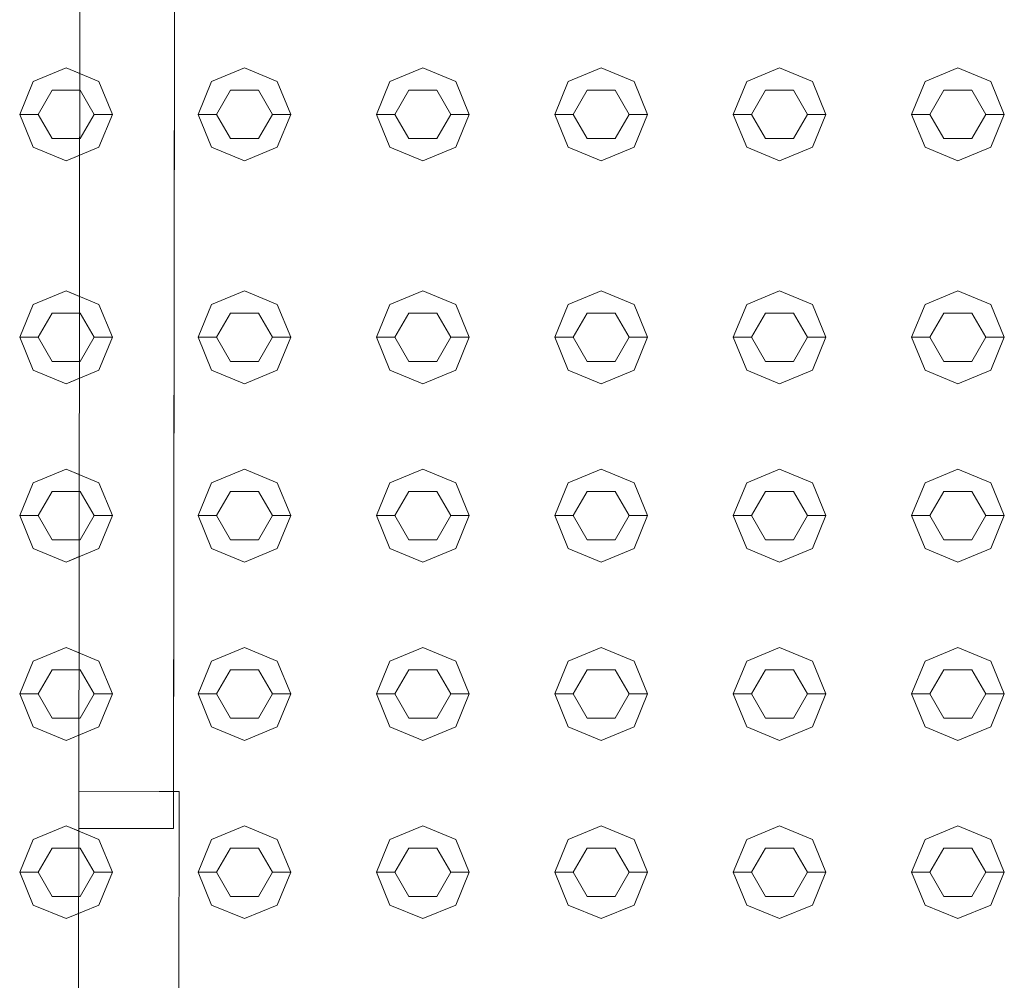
# Model space of a CAD drawing. Header units: millimetres. Extents: x 2 to 902, y -447 to 199.
# Tile 594 of 656: x 16.311 to 16.841, y 167.019 to 167.536. Entities that reach past the tile are written whole.
import ezdxf

# ---------------------------------------------------------------- set-up
doc = ezdxf.new("R2010")
doc.units = ezdxf.units.MM
doc.header["$MEASUREMENT"] = 0
doc.layers.add('IFC-Elemento construtivo genérico-Contorno', color=253, linetype='Continuous', lineweight=5)
doc.layers.add('IFC-Porta-Contorno', color=142, linetype='Continuous', lineweight=5)

msp = doc.modelspace()

# ---------------------------------------------------------------- linework, layer by layer
at = {"layer": 'IFC-Elemento construtivo genérico-Contorno', "color": 7, "lineweight": 5}
for p, q in [((16.31804, 167.50247), (16.33572, 167.5098)), ((16.31804, 167.50247), (16.33572, 167.5098)), ((16.33572, 167.5098), (16.34309, 167.50674)), ((16.33572, 167.5098), (16.3534, 167.50247)), ((16.41405, 167.50247), (16.43172, 167.5098)), ((16.41405, 167.50247), (16.43172, 167.5098)), ((16.43172, 167.5098), (16.4494, 167.50247)), ((16.43172, 167.5098), (16.4494, 167.50247)), ((16.51004, 167.50247), (16.52772, 167.5098)), ((16.51004, 167.50247), (16.52772, 167.5098)), ((16.52772, 167.5098), (16.5454, 167.50247)), ((16.52772, 167.5098), (16.5454, 167.50247)), ((16.60604, 167.50247), (16.62372, 167.5098)), ((16.60604, 167.50247), (16.62372, 167.5098)), ((16.62372, 167.5098), (16.6414, 167.50247)), ((16.62372, 167.5098), (16.6414, 167.50247)), ((16.70204, 167.50247), (16.71972, 167.5098)), ((16.70204, 167.50247), (16.71972, 167.5098)), ((16.71972, 167.5098), (16.7374, 167.50247)), ((16.71972, 167.5098), (16.7374, 167.50247)), ((16.79804, 167.50247), (16.81572, 167.5098)), ((16.79804, 167.50247), (16.81572, 167.5098)), ((16.81572, 167.5098), (16.8334, 167.50247)), ((16.81572, 167.5098), (16.8334, 167.50247)), ((16.31072, 167.4848), (16.31804, 167.50247)), ((16.31072, 167.4848), (16.31804, 167.50247)), ((16.3534, 167.50247), (16.36072, 167.4848)), ((16.40672, 167.4848), (16.41405, 167.50247)), ((16.40672, 167.4848), (16.41405, 167.50247)), ((16.4494, 167.50247), (16.45672, 167.4848)), ((16.4494, 167.50247), (16.45672, 167.4848)), ((16.50272, 167.4848), (16.51004, 167.50247)), ((16.50272, 167.4848), (16.51004, 167.50247)), ((16.5454, 167.50247), (16.55272, 167.4848)), ((16.5454, 167.50247), (16.55272, 167.4848)), ((16.59872, 167.4848), (16.60604, 167.50247)), ((16.59872, 167.4848), (16.60604, 167.50247)), ((16.6414, 167.50247), (16.64872, 167.4848)), ((16.6414, 167.50247), (16.64872, 167.4848)), ((16.69472, 167.4848), (16.70204, 167.50247)), ((16.69472, 167.4848), (16.70204, 167.50247)), ((16.7374, 167.50247), (16.74472, 167.4848)), ((16.7374, 167.50247), (16.74472, 167.4848)), ((16.79072, 167.4848), (16.79804, 167.50247)), ((16.79072, 167.4848), (16.79804, 167.50247)), ((16.8334, 167.50247), (16.84072, 167.4848)), ((16.8334, 167.50247), (16.84072, 167.4848)), ((16.32072, 167.4848), (16.32822, 167.49779)), ((16.32072, 167.4848), (16.32822, 167.49779)), ((16.32822, 167.49779), (16.34308, 167.49779)), ((16.32822, 167.49779), (16.34322, 167.49779)), ((16.34322, 167.49779), (16.35072, 167.4848)), ((16.41672, 167.4848), (16.42422, 167.49779)), ((16.41672, 167.4848), (16.42422, 167.49779)), ((16.42422, 167.49779), (16.43922, 167.49779)), ((16.42422, 167.49779), (16.43922, 167.49779)), ((16.43922, 167.49779), (16.44672, 167.4848)), ((16.43922, 167.49779), (16.44672, 167.4848)), ((16.51272, 167.4848), (16.52022, 167.49779)), ((16.51272, 167.4848), (16.52022, 167.49779)), ((16.52022, 167.49779), (16.53522, 167.49779)), ((16.52022, 167.49779), (16.53522, 167.49779)), ((16.53522, 167.49779), (16.54272, 167.4848)), ((16.53522, 167.49779), (16.54272, 167.4848)), ((16.60872, 167.4848), (16.61622, 167.49779)), ((16.60872, 167.4848), (16.61622, 167.49779)), ((16.61622, 167.49779), (16.63122, 167.49779)), ((16.61622, 167.49779), (16.63122, 167.49779)), ((16.63122, 167.49779), (16.63872, 167.4848)), ((16.63122, 167.49779), (16.63872, 167.4848)), ((16.70472, 167.4848), (16.71222, 167.49779)), ((16.70472, 167.4848), (16.71222, 167.49779)), ((16.71222, 167.49779), (16.72722, 167.49779)), ((16.71222, 167.49779), (16.72722, 167.49779)), ((16.72722, 167.49779), (16.73472, 167.4848)), ((16.72722, 167.49779), (16.73472, 167.4848)), ((16.80072, 167.4848), (16.80822, 167.49779)), ((16.80072, 167.4848), (16.80822, 167.49779)), ((16.80822, 167.49779), (16.82322, 167.49779)), ((16.80822, 167.49779), (16.82322, 167.49779)), ((16.82322, 167.49779), (16.83072, 167.4848)), ((16.82322, 167.49779), (16.83072, 167.4848)), ((16.31072, 167.4848), (16.32072, 167.4848)), ((16.31072, 167.4848), (16.31804, 167.46712)), ((16.31072, 167.4848), (16.32072, 167.4848)), ((16.31072, 167.4848), (16.31804, 167.46712)), ((16.32072, 167.4848), (16.32822, 167.47181)), ((16.32072, 167.4848), (16.32822, 167.47181)), ((16.34322, 167.47181), (16.35072, 167.4848)), ((16.35072, 167.4848), (16.36072, 167.4848)), ((16.3534, 167.46712), (16.36072, 167.4848)), ((16.40672, 167.4848), (16.41672, 167.4848)), ((16.40672, 167.4848), (16.41405, 167.46712)), ((16.40672, 167.4848), (16.41672, 167.4848)), ((16.40672, 167.4848), (16.41405, 167.46712)), ((16.41672, 167.4848), (16.42422, 167.47181)), ((16.41672, 167.4848), (16.42422, 167.47181)), ((16.43922, 167.47181), (16.44672, 167.4848)), ((16.43922, 167.47181), (16.44672, 167.4848)), ((16.44672, 167.4848), (16.45672, 167.4848)), ((16.44672, 167.4848), (16.45672, 167.4848)), ((16.4494, 167.46712), (16.45672, 167.4848)), ((16.4494, 167.46712), (16.45672, 167.4848)), ((16.50272, 167.4848), (16.51272, 167.4848)), ((16.50272, 167.4848), (16.51004, 167.46712)), ((16.50272, 167.4848), (16.51272, 167.4848)), ((16.50272, 167.4848), (16.51004, 167.46712)), ((16.51272, 167.4848), (16.52022, 167.47181)), ((16.51272, 167.4848), (16.52022, 167.47181)), ((16.53522, 167.47181), (16.54272, 167.4848)), ((16.53522, 167.47181), (16.54272, 167.4848)), ((16.54272, 167.4848), (16.55272, 167.4848)), ((16.54272, 167.4848), (16.55272, 167.4848)), ((16.5454, 167.46712), (16.55272, 167.4848)), ((16.5454, 167.46712), (16.55272, 167.4848)), ((16.59872, 167.4848), (16.60872, 167.4848)), ((16.59872, 167.4848), (16.60604, 167.46712)), ((16.59872, 167.4848), (16.60872, 167.4848)), ((16.59872, 167.4848), (16.60604, 167.46712)), ((16.60872, 167.4848), (16.61622, 167.47181)), ((16.60872, 167.4848), (16.61622, 167.47181)), ((16.63122, 167.47181), (16.63872, 167.4848)), ((16.63122, 167.47181), (16.63872, 167.4848)), ((16.63872, 167.4848), (16.64872, 167.4848)), ((16.63872, 167.4848), (16.64872, 167.4848)), ((16.6414, 167.46712), (16.64872, 167.4848)), ((16.6414, 167.46712), (16.64872, 167.4848)), ((16.69472, 167.4848), (16.70472, 167.4848)), ((16.69472, 167.4848), (16.70204, 167.46712)), ((16.69472, 167.4848), (16.70472, 167.4848)), ((16.69472, 167.4848), (16.70204, 167.46712)), ((16.70472, 167.4848), (16.71222, 167.47181)), ((16.70472, 167.4848), (16.71222, 167.47181)), ((16.72722, 167.47181), (16.73472, 167.4848)), ((16.72722, 167.47181), (16.73472, 167.4848)), ((16.73472, 167.4848), (16.74472, 167.4848)), ((16.73472, 167.4848), (16.74472, 167.4848)), ((16.7374, 167.46712), (16.74472, 167.4848)), ((16.7374, 167.46712), (16.74472, 167.4848)), ((16.79072, 167.4848), (16.80072, 167.4848)), ((16.79072, 167.4848), (16.79804, 167.46712)), ((16.79072, 167.4848), (16.80072, 167.4848)), ((16.79072, 167.4848), (16.79804, 167.46712)), ((16.80072, 167.4848), (16.80822, 167.47181)), ((16.80072, 167.4848), (16.80822, 167.47181)), ((16.82322, 167.47181), (16.83072, 167.4848)), ((16.82322, 167.47181), (16.83072, 167.4848)), ((16.83072, 167.4848), (16.84072, 167.4848)), ((16.83072, 167.4848), (16.84072, 167.4848)), ((16.8334, 167.46712), (16.84072, 167.4848)), ((16.8334, 167.46712), (16.84072, 167.4848)), ((16.32822, 167.47181), (16.34304, 167.47181)), ((16.32822, 167.47181), (16.34322, 167.47181)), ((16.42422, 167.47181), (16.43922, 167.47181)), ((16.42422, 167.47181), (16.43922, 167.47181)), ((16.52022, 167.47181), (16.53522, 167.47181)), ((16.52022, 167.47181), (16.53522, 167.47181)), ((16.61622, 167.47181), (16.63122, 167.47181)), ((16.61622, 167.47181), (16.63122, 167.47181)), ((16.71222, 167.47181), (16.72722, 167.47181)), ((16.71222, 167.47181), (16.72722, 167.47181)), ((16.80822, 167.47181), (16.82322, 167.47181)), ((16.80822, 167.47181), (16.82322, 167.47181)), ((16.31804, 167.46712), (16.33572, 167.4598)), ((16.31804, 167.46712), (16.33572, 167.4598)), ((16.33572, 167.4598), (16.3534, 167.46712)), ((16.41405, 167.46712), (16.43172, 167.4598)), ((16.41405, 167.46712), (16.43172, 167.4598)), ((16.43172, 167.4598), (16.4494, 167.46712)), ((16.43172, 167.4598), (16.4494, 167.46712)), ((16.51004, 167.46712), (16.52772, 167.4598)), ((16.51004, 167.46712), (16.52772, 167.4598)), ((16.52772, 167.4598), (16.5454, 167.46712)), ((16.52772, 167.4598), (16.5454, 167.46712)), ((16.60604, 167.46712), (16.62372, 167.4598)), ((16.60604, 167.46712), (16.62372, 167.4598)), ((16.62372, 167.4598), (16.6414, 167.46712)), ((16.62372, 167.4598), (16.6414, 167.46712)), ((16.70204, 167.46712), (16.71972, 167.4598)), ((16.70204, 167.46712), (16.71972, 167.4598)), ((16.71972, 167.4598), (16.7374, 167.46712)), ((16.71972, 167.4598), (16.7374, 167.46712)), ((16.79804, 167.46712), (16.81572, 167.4598)), ((16.79804, 167.46712), (16.81572, 167.4598)), ((16.81572, 167.4598), (16.8334, 167.46712)), ((16.81572, 167.4598), (16.8334, 167.46712)), ((16.33572, 167.4598), (16.34303, 167.46283)), ((16.31804, 167.38247), (16.33572, 167.3898)), ((16.31804, 167.38247), (16.33572, 167.3898)), ((16.33572, 167.3898), (16.34293, 167.38681)), ((16.33572, 167.3898), (16.3534, 167.38247)), ((16.41405, 167.38247), (16.43172, 167.3898)), ((16.41405, 167.38247), (16.43172, 167.3898)), ((16.43172, 167.3898), (16.4494, 167.38247)), ((16.43172, 167.3898), (16.4494, 167.38247)), ((16.51004, 167.38247), (16.52772, 167.3898)), ((16.51004, 167.38247), (16.52772, 167.3898)), ((16.52772, 167.3898), (16.5454, 167.38247)), ((16.52772, 167.3898), (16.5454, 167.38247)), ((16.60604, 167.38247), (16.62372, 167.3898)), ((16.60604, 167.38247), (16.62372, 167.3898)), ((16.62372, 167.3898), (16.6414, 167.38247)), ((16.62372, 167.3898), (16.6414, 167.38247)), ((16.70204, 167.38247), (16.71972, 167.3898)), ((16.70204, 167.38247), (16.71972, 167.3898)), ((16.71972, 167.3898), (16.7374, 167.38247)), ((16.71972, 167.3898), (16.7374, 167.38247)), ((16.79804, 167.38247), (16.81572, 167.3898)), ((16.79804, 167.38247), (16.81572, 167.3898)), ((16.81572, 167.3898), (16.8334, 167.38247)), ((16.81572, 167.3898), (16.8334, 167.38247)), ((16.31072, 167.3648), (16.31804, 167.38247)), ((16.31072, 167.3648), (16.31804, 167.38247)), ((16.3534, 167.38247), (16.36072, 167.3648)), ((16.40672, 167.3648), (16.41405, 167.38247)), ((16.40672, 167.3648), (16.41405, 167.38247)), ((16.4494, 167.38247), (16.45672, 167.3648)), ((16.4494, 167.38247), (16.45672, 167.3648)), ((16.50272, 167.3648), (16.51004, 167.38247)), ((16.50272, 167.3648), (16.51004, 167.38247)), ((16.5454, 167.38247), (16.55272, 167.3648)), ((16.5454, 167.38247), (16.55272, 167.3648)), ((16.59872, 167.3648), (16.60604, 167.38247)), ((16.59872, 167.3648), (16.60604, 167.38247)), ((16.6414, 167.38247), (16.64872, 167.3648)), ((16.6414, 167.38247), (16.64872, 167.3648)), ((16.69472, 167.3648), (16.70204, 167.38247)), ((16.69472, 167.3648), (16.70204, 167.38247)), ((16.7374, 167.38247), (16.74472, 167.3648)), ((16.7374, 167.38247), (16.74472, 167.3648)), ((16.79072, 167.3648), (16.79804, 167.38247)), ((16.79072, 167.3648), (16.79804, 167.38247)), ((16.8334, 167.38247), (16.84072, 167.3648)), ((16.8334, 167.38247), (16.84072, 167.3648)), ((16.32072, 167.3648), (16.32822, 167.37779)), ((16.32072, 167.3648), (16.32822, 167.37779)), ((16.32822, 167.37779), (16.34292, 167.37779)), ((16.32822, 167.37779), (16.34322, 167.37779)), ((16.34322, 167.37779), (16.35072, 167.3648)), ((16.41672, 167.3648), (16.42422, 167.37779)), ((16.41672, 167.3648), (16.42422, 167.37779)), ((16.42422, 167.37779), (16.43922, 167.37779)), ((16.42422, 167.37779), (16.43922, 167.37779)), ((16.43922, 167.37779), (16.44672, 167.3648)), ((16.43922, 167.37779), (16.44672, 167.3648)), ((16.51272, 167.3648), (16.52022, 167.37779)), ((16.51272, 167.3648), (16.52022, 167.37779)), ((16.52022, 167.37779), (16.53522, 167.37779)), ((16.52022, 167.37779), (16.53522, 167.37779)), ((16.53522, 167.37779), (16.54272, 167.3648)), ((16.53522, 167.37779), (16.54272, 167.3648)), ((16.60872, 167.3648), (16.61622, 167.37779)), ((16.60872, 167.3648), (16.61622, 167.37779)), ((16.61622, 167.37779), (16.63122, 167.37779)), ((16.61622, 167.37779), (16.63122, 167.37779)), ((16.63122, 167.37779), (16.63872, 167.3648)), ((16.63122, 167.37779), (16.63872, 167.3648)), ((16.70472, 167.3648), (16.71222, 167.37779)), ((16.70472, 167.3648), (16.71222, 167.37779)), ((16.71222, 167.37779), (16.72722, 167.37779)), ((16.71222, 167.37779), (16.72722, 167.37779)), ((16.72722, 167.37779), (16.73472, 167.3648)), ((16.72722, 167.37779), (16.73472, 167.3648)), ((16.80072, 167.3648), (16.80822, 167.37779)), ((16.80072, 167.3648), (16.80822, 167.37779)), ((16.80822, 167.37779), (16.82322, 167.37779)), ((16.80822, 167.37779), (16.82322, 167.37779)), ((16.82322, 167.37779), (16.83072, 167.3648)), ((16.82322, 167.37779), (16.83072, 167.3648)), ((16.31072, 167.3648), (16.32072, 167.3648)), ((16.31072, 167.3648), (16.31804, 167.34712)), ((16.31072, 167.3648), (16.32072, 167.3648)), ((16.31072, 167.3648), (16.31804, 167.34712)), ((16.32072, 167.3648), (16.32822, 167.35181)), ((16.32072, 167.3648), (16.32822, 167.35181)), ((16.34322, 167.35181), (16.35072, 167.3648)), ((16.35072, 167.3648), (16.36072, 167.3648)), ((16.3534, 167.34712), (16.36072, 167.3648)), ((16.40672, 167.3648), (16.41672, 167.3648)), ((16.40672, 167.3648), (16.41405, 167.34712)), ((16.40672, 167.3648), (16.41672, 167.3648)), ((16.40672, 167.3648), (16.41405, 167.34712)), ((16.41672, 167.3648), (16.42422, 167.35181)), ((16.41672, 167.3648), (16.42422, 167.35181)), ((16.43922, 167.35181), (16.44672, 167.3648)), ((16.43922, 167.35181), (16.44672, 167.3648)), ((16.44672, 167.3648), (16.45672, 167.3648)), ((16.44672, 167.3648), (16.45672, 167.3648)), ((16.4494, 167.34712), (16.45672, 167.3648)), ((16.4494, 167.34712), (16.45672, 167.3648)), ((16.50272, 167.3648), (16.51272, 167.3648)), ((16.50272, 167.3648), (16.51004, 167.34712)), ((16.50272, 167.3648), (16.51272, 167.3648)), ((16.50272, 167.3648), (16.51004, 167.34712)), ((16.51272, 167.3648), (16.52022, 167.35181)), ((16.51272, 167.3648), (16.52022, 167.35181)), ((16.53522, 167.35181), (16.54272, 167.3648)), ((16.53522, 167.35181), (16.54272, 167.3648)), ((16.54272, 167.3648), (16.55272, 167.3648)), ((16.54272, 167.3648), (16.55272, 167.3648)), ((16.5454, 167.34712), (16.55272, 167.3648)), ((16.5454, 167.34712), (16.55272, 167.3648)), ((16.59872, 167.3648), (16.60872, 167.3648)), ((16.59872, 167.3648), (16.60604, 167.34712)), ((16.59872, 167.3648), (16.60872, 167.3648)), ((16.59872, 167.3648), (16.60604, 167.34712)), ((16.60872, 167.3648), (16.61622, 167.35181)), ((16.60872, 167.3648), (16.61622, 167.35181)), ((16.63122, 167.35181), (16.63872, 167.3648)), ((16.63122, 167.35181), (16.63872, 167.3648)), ((16.63872, 167.3648), (16.64872, 167.3648)), ((16.63872, 167.3648), (16.64872, 167.3648)), ((16.6414, 167.34712), (16.64872, 167.3648)), ((16.6414, 167.34712), (16.64872, 167.3648)), ((16.69472, 167.3648), (16.70472, 167.3648)), ((16.69472, 167.3648), (16.70204, 167.34712)), ((16.69472, 167.3648), (16.70472, 167.3648)), ((16.69472, 167.3648), (16.70204, 167.34712)), ((16.70472, 167.3648), (16.71222, 167.35181)), ((16.70472, 167.3648), (16.71222, 167.35181)), ((16.72722, 167.35181), (16.73472, 167.3648)), ((16.72722, 167.35181), (16.73472, 167.3648)), ((16.73472, 167.3648), (16.74472, 167.3648)), ((16.73472, 167.3648), (16.74472, 167.3648)), ((16.7374, 167.34712), (16.74472, 167.3648)), ((16.7374, 167.34712), (16.74472, 167.3648)), ((16.79072, 167.3648), (16.80072, 167.3648)), ((16.79072, 167.3648), (16.79804, 167.34712)), ((16.79072, 167.3648), (16.80072, 167.3648)), ((16.79072, 167.3648), (16.79804, 167.34712)), ((16.80072, 167.3648), (16.80822, 167.35181)), ((16.80072, 167.3648), (16.80822, 167.35181)), ((16.82322, 167.35181), (16.83072, 167.3648)), ((16.82322, 167.35181), (16.83072, 167.3648)), ((16.83072, 167.3648), (16.84072, 167.3648)), ((16.83072, 167.3648), (16.84072, 167.3648)), ((16.8334, 167.34712), (16.84072, 167.3648)), ((16.8334, 167.34712), (16.84072, 167.3648)), ((16.32822, 167.35181), (16.34289, 167.35181)), ((16.32822, 167.35181), (16.34322, 167.35181)), ((16.42422, 167.35181), (16.43922, 167.35181)), ((16.42422, 167.35181), (16.43922, 167.35181)), ((16.52022, 167.35181), (16.53522, 167.35181)), ((16.52022, 167.35181), (16.53522, 167.35181)), ((16.61622, 167.35181), (16.63122, 167.35181)), ((16.61622, 167.35181), (16.63122, 167.35181)), ((16.71222, 167.35181), (16.72722, 167.35181)), ((16.71222, 167.35181), (16.72722, 167.35181)), ((16.80822, 167.35181), (16.82322, 167.35181)), ((16.80822, 167.35181), (16.82322, 167.35181)), ((16.31804, 167.34712), (16.33572, 167.3398)), ((16.31804, 167.34712), (16.33572, 167.3398)), ((16.33572, 167.3398), (16.3534, 167.34712)), ((16.33572, 167.3398), (16.34287, 167.34277)), ((16.41405, 167.34712), (16.43172, 167.3398)), ((16.41405, 167.34712), (16.43172, 167.3398)), ((16.43172, 167.3398), (16.4494, 167.34712)), ((16.43172, 167.3398), (16.4494, 167.34712)), ((16.51004, 167.34712), (16.52772, 167.3398)), ((16.51004, 167.34712), (16.52772, 167.3398)), ((16.52772, 167.3398), (16.5454, 167.34712)), ((16.52772, 167.3398), (16.5454, 167.34712)), ((16.60604, 167.34712), (16.62372, 167.3398)), ((16.60604, 167.34712), (16.62372, 167.3398)), ((16.62372, 167.3398), (16.6414, 167.34712)), ((16.62372, 167.3398), (16.6414, 167.34712)), ((16.70204, 167.34712), (16.71972, 167.3398)), ((16.70204, 167.34712), (16.71972, 167.3398)), ((16.71972, 167.3398), (16.7374, 167.34712)), ((16.71972, 167.3398), (16.7374, 167.34712)), ((16.79804, 167.34712), (16.81572, 167.3398)), ((16.79804, 167.34712), (16.81572, 167.3398)), ((16.81572, 167.3398), (16.8334, 167.34712)), ((16.81572, 167.3398), (16.8334, 167.34712)), ((16.31804, 167.28648), (16.33572, 167.29379)), ((16.31804, 167.28648), (16.33572, 167.29379)), ((16.33572, 167.29379), (16.34281, 167.29086)), ((16.33572, 167.29379), (16.3534, 167.28648)), ((16.41405, 167.28648), (16.43172, 167.29379)), ((16.41405, 167.28648), (16.43172, 167.29379)), ((16.43172, 167.29379), (16.4494, 167.28648)), ((16.43172, 167.29379), (16.4494, 167.28648)), ((16.51004, 167.28648), (16.52772, 167.29379)), ((16.51004, 167.28648), (16.52772, 167.29379)), ((16.52772, 167.29379), (16.5454, 167.28648)), ((16.52772, 167.29379), (16.5454, 167.28648)), ((16.60604, 167.28648), (16.62372, 167.29379)), ((16.60604, 167.28648), (16.62372, 167.29379)), ((16.62372, 167.29379), (16.6414, 167.28648)), ((16.62372, 167.29379), (16.6414, 167.28648)), ((16.70204, 167.28648), (16.71972, 167.29379)), ((16.70204, 167.28648), (16.71972, 167.29379)), ((16.71972, 167.29379), (16.7374, 167.28648)), ((16.71972, 167.29379), (16.7374, 167.28648)), ((16.79804, 167.28648), (16.81572, 167.29379)), ((16.79804, 167.28648), (16.81572, 167.29379)), ((16.81572, 167.29379), (16.8334, 167.28648)), ((16.81572, 167.29379), (16.8334, 167.28648)), ((16.31072, 167.26879), (16.31804, 167.28648)), ((16.31072, 167.26879), (16.31804, 167.28648)), ((16.3534, 167.28648), (16.36072, 167.26879)), ((16.40672, 167.26879), (16.41405, 167.28648)), ((16.40672, 167.26879), (16.41405, 167.28648)), ((16.4494, 167.28648), (16.45672, 167.26879)), ((16.4494, 167.28648), (16.45672, 167.26879)), ((16.50272, 167.26879), (16.51004, 167.28648)), ((16.50272, 167.26879), (16.51004, 167.28648)), ((16.5454, 167.28648), (16.55272, 167.26879)), ((16.5454, 167.28648), (16.55272, 167.26879)), ((16.59872, 167.26879), (16.60604, 167.28648)), ((16.59872, 167.26879), (16.60604, 167.28648)), ((16.6414, 167.28648), (16.64872, 167.26879)), ((16.6414, 167.28648), (16.64872, 167.26879)), ((16.69472, 167.26879), (16.70204, 167.28648)), ((16.69472, 167.26879), (16.70204, 167.28648)), ((16.7374, 167.28648), (16.74472, 167.26879)), ((16.7374, 167.28648), (16.74472, 167.26879)), ((16.79072, 167.26879), (16.79804, 167.28648)), ((16.79072, 167.26879), (16.79804, 167.28648)), ((16.8334, 167.28648), (16.84072, 167.26879)), ((16.8334, 167.28648), (16.84072, 167.26879)), ((16.32072, 167.26879), (16.32822, 167.28179)), ((16.32072, 167.26879), (16.32822, 167.28179)), ((16.32822, 167.28179), (16.3428, 167.28179)), ((16.32822, 167.28179), (16.34322, 167.28179)), ((16.34322, 167.28179), (16.35072, 167.26879)), ((16.41672, 167.26879), (16.42422, 167.28179)), ((16.41672, 167.26879), (16.42422, 167.28179)), ((16.42422, 167.28179), (16.43922, 167.28179)), ((16.42422, 167.28179), (16.43922, 167.28179)), ((16.43922, 167.28179), (16.44672, 167.26879)), ((16.43922, 167.28179), (16.44672, 167.26879)), ((16.51272, 167.26879), (16.52022, 167.28179)), ((16.51272, 167.26879), (16.52022, 167.28179)), ((16.52022, 167.28179), (16.53522, 167.28179)), ((16.52022, 167.28179), (16.53522, 167.28179)), ((16.53522, 167.28179), (16.54272, 167.26879)), ((16.53522, 167.28179), (16.54272, 167.26879)), ((16.60872, 167.26879), (16.61622, 167.28179)), ((16.60872, 167.26879), (16.61622, 167.28179)), ((16.61622, 167.28179), (16.63122, 167.28179)), ((16.61622, 167.28179), (16.63122, 167.28179)), ((16.63122, 167.28179), (16.63872, 167.26879)), ((16.63122, 167.28179), (16.63872, 167.26879)), ((16.70472, 167.26879), (16.71222, 167.28179)), ((16.70472, 167.26879), (16.71222, 167.28179)), ((16.71222, 167.28179), (16.72722, 167.28179)), ((16.71222, 167.28179), (16.72722, 167.28179)), ((16.72722, 167.28179), (16.73472, 167.26879)), ((16.72722, 167.28179), (16.73472, 167.26879)), ((16.80072, 167.26879), (16.80822, 167.28179)), ((16.80072, 167.26879), (16.80822, 167.28179)), ((16.80822, 167.28179), (16.82322, 167.28179)), ((16.80822, 167.28179), (16.82322, 167.28179)), ((16.82322, 167.28179), (16.83072, 167.26879)), ((16.82322, 167.28179), (16.83072, 167.26879)), ((16.31072, 167.26879), (16.32072, 167.26879)), ((16.31072, 167.26879), (16.31804, 167.25112)), ((16.31072, 167.26879), (16.32072, 167.26879)), ((16.31072, 167.26879), (16.31804, 167.25112)), ((16.32072, 167.26879), (16.32822, 167.2558)), ((16.32072, 167.26879), (16.32822, 167.2558)), ((16.34322, 167.2558), (16.35072, 167.26879)), ((16.35072, 167.26879), (16.36072, 167.26879)), ((16.3534, 167.25112), (16.36072, 167.26879)), ((16.40672, 167.26879), (16.41672, 167.26879)), ((16.40672, 167.26879), (16.41405, 167.25112)), ((16.40672, 167.26879), (16.41672, 167.26879)), ((16.40672, 167.26879), (16.41405, 167.25112)), ((16.41672, 167.26879), (16.42422, 167.2558)), ((16.41672, 167.26879), (16.42422, 167.2558)), ((16.43922, 167.2558), (16.44672, 167.26879)), ((16.43922, 167.2558), (16.44672, 167.26879)), ((16.44672, 167.26879), (16.45672, 167.26879)), ((16.44672, 167.26879), (16.45672, 167.26879)), ((16.4494, 167.25112), (16.45672, 167.26879)), ((16.4494, 167.25112), (16.45672, 167.26879)), ((16.50272, 167.26879), (16.51272, 167.26879)), ((16.50272, 167.26879), (16.51004, 167.25112)), ((16.50272, 167.26879), (16.51272, 167.26879)), ((16.50272, 167.26879), (16.51004, 167.25112)), ((16.51272, 167.26879), (16.52022, 167.2558)), ((16.51272, 167.26879), (16.52022, 167.2558)), ((16.53522, 167.2558), (16.54272, 167.26879)), ((16.53522, 167.2558), (16.54272, 167.26879)), ((16.54272, 167.26879), (16.55272, 167.26879)), ((16.54272, 167.26879), (16.55272, 167.26879)), ((16.5454, 167.25112), (16.55272, 167.26879)), ((16.5454, 167.25112), (16.55272, 167.26879)), ((16.59872, 167.26879), (16.60872, 167.26879)), ((16.59872, 167.26879), (16.60604, 167.25112)), ((16.59872, 167.26879), (16.60872, 167.26879)), ((16.59872, 167.26879), (16.60604, 167.25112)), ((16.60872, 167.26879), (16.61622, 167.2558)), ((16.60872, 167.26879), (16.61622, 167.2558)), ((16.63122, 167.2558), (16.63872, 167.26879)), ((16.63122, 167.2558), (16.63872, 167.26879)), ((16.63872, 167.26879), (16.64872, 167.26879)), ((16.63872, 167.26879), (16.64872, 167.26879)), ((16.6414, 167.25112), (16.64872, 167.26879)), ((16.6414, 167.25112), (16.64872, 167.26879)), ((16.69472, 167.26879), (16.70472, 167.26879)), ((16.69472, 167.26879), (16.70204, 167.25112)), ((16.69472, 167.26879), (16.70472, 167.26879)), ((16.69472, 167.26879), (16.70204, 167.25112)), ((16.70472, 167.26879), (16.71222, 167.2558)), ((16.70472, 167.26879), (16.71222, 167.2558)), ((16.72722, 167.2558), (16.73472, 167.26879)), ((16.72722, 167.2558), (16.73472, 167.26879)), ((16.73472, 167.26879), (16.74472, 167.26879)), ((16.73472, 167.26879), (16.74472, 167.26879)), ((16.7374, 167.25112), (16.74472, 167.26879)), ((16.7374, 167.25112), (16.74472, 167.26879)), ((16.79072, 167.26879), (16.80072, 167.26879)), ((16.79072, 167.26879), (16.79804, 167.25112)), ((16.79072, 167.26879), (16.80072, 167.26879)), ((16.79072, 167.26879), (16.79804, 167.25112)), ((16.80072, 167.26879), (16.80822, 167.2558)), ((16.80072, 167.26879), (16.80822, 167.2558)), ((16.82322, 167.2558), (16.83072, 167.26879)), ((16.82322, 167.2558), (16.83072, 167.26879)), ((16.83072, 167.26879), (16.84072, 167.26879)), ((16.83072, 167.26879), (16.84072, 167.26879)), ((16.8334, 167.25112), (16.84072, 167.26879)), ((16.8334, 167.25112), (16.84072, 167.26879)), ((16.32822, 167.2558), (16.34276, 167.2558)), ((16.32822, 167.2558), (16.34322, 167.2558)), ((16.42422, 167.2558), (16.43922, 167.2558)), ((16.42422, 167.2558), (16.43922, 167.2558)), ((16.52022, 167.2558), (16.53522, 167.2558)), ((16.52022, 167.2558), (16.53522, 167.2558)), ((16.61622, 167.2558), (16.63122, 167.2558)), ((16.61622, 167.2558), (16.63122, 167.2558)), ((16.71222, 167.2558), (16.72722, 167.2558)), ((16.71222, 167.2558), (16.72722, 167.2558)), ((16.80822, 167.2558), (16.82322, 167.2558)), ((16.80822, 167.2558), (16.82322, 167.2558)), ((16.31804, 167.25112), (16.33572, 167.24379)), ((16.31804, 167.25112), (16.33572, 167.24379)), ((16.33572, 167.24379), (16.3534, 167.25112)), ((16.41405, 167.25112), (16.43172, 167.24379)), ((16.41405, 167.25112), (16.43172, 167.24379)), ((16.43172, 167.24379), (16.4494, 167.25112)), ((16.43172, 167.24379), (16.4494, 167.25112)), ((16.51004, 167.25112), (16.52772, 167.24379)), ((16.51004, 167.25112), (16.52772, 167.24379)), ((16.52772, 167.24379), (16.5454, 167.25112)), ((16.52772, 167.24379), (16.5454, 167.25112)), ((16.60604, 167.25112), (16.62372, 167.24379)), ((16.60604, 167.25112), (16.62372, 167.24379)), ((16.62372, 167.24379), (16.6414, 167.25112)), ((16.62372, 167.24379), (16.6414, 167.25112)), ((16.70204, 167.25112), (16.71972, 167.24379)), ((16.70204, 167.25112), (16.71972, 167.24379)), ((16.71972, 167.24379), (16.7374, 167.25112)), ((16.71972, 167.24379), (16.7374, 167.25112)), ((16.79804, 167.25112), (16.81572, 167.24379)), ((16.79804, 167.25112), (16.81572, 167.24379)), ((16.81572, 167.24379), (16.8334, 167.25112)), ((16.81572, 167.24379), (16.8334, 167.25112)), ((16.33572, 167.24379), (16.34275, 167.2467)), ((16.31804, 167.19047), (16.33572, 167.1978)), ((16.31804, 167.19047), (16.33572, 167.1978)), ((16.33572, 167.1978), (16.34268, 167.19492)), ((16.33572, 167.1978), (16.3534, 167.19047)), ((16.41405, 167.19047), (16.43172, 167.1978)), ((16.41405, 167.19047), (16.43172, 167.1978)), ((16.43172, 167.1978), (16.4494, 167.19047)), ((16.43172, 167.1978), (16.4494, 167.19047)), ((16.51004, 167.19047), (16.52772, 167.1978)), ((16.51004, 167.19047), (16.52772, 167.1978)), ((16.52772, 167.1978), (16.5454, 167.19047)), ((16.52772, 167.1978), (16.5454, 167.19047)), ((16.60604, 167.19047), (16.62372, 167.1978)), ((16.60604, 167.19047), (16.62372, 167.1978)), ((16.62372, 167.1978), (16.6414, 167.19047)), ((16.62372, 167.1978), (16.6414, 167.19047)), ((16.70204, 167.19047), (16.71972, 167.1978)), ((16.70204, 167.19047), (16.71972, 167.1978)), ((16.71972, 167.1978), (16.7374, 167.19047)), ((16.71972, 167.1978), (16.7374, 167.19047)), ((16.79804, 167.19047), (16.81572, 167.1978)), ((16.79804, 167.19047), (16.81572, 167.1978)), ((16.81572, 167.1978), (16.8334, 167.19047)), ((16.81572, 167.1978), (16.8334, 167.19047)), ((16.31072, 167.1728), (16.31804, 167.19047)), ((16.31072, 167.1728), (16.31804, 167.19047)), ((16.3534, 167.19047), (16.36072, 167.1728)), ((16.40672, 167.1728), (16.41405, 167.19047)), ((16.40672, 167.1728), (16.41405, 167.19047)), ((16.4494, 167.19047), (16.45672, 167.1728)), ((16.4494, 167.19047), (16.45672, 167.1728)), ((16.50272, 167.1728), (16.51004, 167.19047)), ((16.50272, 167.1728), (16.51004, 167.19047)), ((16.5454, 167.19047), (16.55272, 167.1728)), ((16.5454, 167.19047), (16.55272, 167.1728)), ((16.59872, 167.1728), (16.60604, 167.19047)), ((16.59872, 167.1728), (16.60604, 167.19047)), ((16.6414, 167.19047), (16.64872, 167.1728)), ((16.6414, 167.19047), (16.64872, 167.1728)), ((16.69472, 167.1728), (16.70204, 167.19047)), ((16.69472, 167.1728), (16.70204, 167.19047)), ((16.7374, 167.19047), (16.74472, 167.1728)), ((16.7374, 167.19047), (16.74472, 167.1728)), ((16.79072, 167.1728), (16.79804, 167.19047)), ((16.79072, 167.1728), (16.79804, 167.19047)), ((16.8334, 167.19047), (16.84072, 167.1728)), ((16.8334, 167.19047), (16.84072, 167.1728)), ((16.32072, 167.1728), (16.32822, 167.18579)), ((16.32072, 167.1728), (16.32822, 167.18579)), ((16.32822, 167.18579), (16.34267, 167.18579)), ((16.32822, 167.18579), (16.34322, 167.18579)), ((16.34322, 167.18579), (16.35072, 167.1728)), ((16.41672, 167.1728), (16.42422, 167.18579)), ((16.41672, 167.1728), (16.42422, 167.18579)), ((16.42422, 167.18579), (16.43922, 167.18579)), ((16.42422, 167.18579), (16.43922, 167.18579)), ((16.43922, 167.18579), (16.44672, 167.1728)), ((16.43922, 167.18579), (16.44672, 167.1728)), ((16.51272, 167.1728), (16.52022, 167.18579)), ((16.51272, 167.1728), (16.52022, 167.18579)), ((16.52022, 167.18579), (16.53522, 167.18579)), ((16.52022, 167.18579), (16.53522, 167.18579)), ((16.53522, 167.18579), (16.54272, 167.1728)), ((16.53522, 167.18579), (16.54272, 167.1728)), ((16.60872, 167.1728), (16.61622, 167.18579)), ((16.60872, 167.1728), (16.61622, 167.18579)), ((16.61622, 167.18579), (16.63122, 167.18579)), ((16.61622, 167.18579), (16.63122, 167.18579)), ((16.63122, 167.18579), (16.63872, 167.1728)), ((16.63122, 167.18579), (16.63872, 167.1728)), ((16.70472, 167.1728), (16.71222, 167.18579)), ((16.70472, 167.1728), (16.71222, 167.18579)), ((16.71222, 167.18579), (16.72722, 167.18579)), ((16.71222, 167.18579), (16.72722, 167.18579)), ((16.72722, 167.18579), (16.73472, 167.1728)), ((16.72722, 167.18579), (16.73472, 167.1728)), ((16.80072, 167.1728), (16.80822, 167.18579)), ((16.80072, 167.1728), (16.80822, 167.18579)), ((16.80822, 167.18579), (16.82322, 167.18579)), ((16.80822, 167.18579), (16.82322, 167.18579)), ((16.82322, 167.18579), (16.83072, 167.1728)), ((16.82322, 167.18579), (16.83072, 167.1728)), ((16.31072, 167.1728), (16.32072, 167.1728)), ((16.31072, 167.1728), (16.31804, 167.15512)), ((16.31072, 167.1728), (16.32072, 167.1728)), ((16.31072, 167.1728), (16.31804, 167.15512)), ((16.32072, 167.1728), (16.32822, 167.15981)), ((16.32072, 167.1728), (16.32822, 167.15981)), ((16.34322, 167.15981), (16.35072, 167.1728)), ((16.35072, 167.1728), (16.36072, 167.1728)), ((16.3534, 167.15512), (16.36072, 167.1728)), ((16.40672, 167.1728), (16.41672, 167.1728)), ((16.40672, 167.1728), (16.41405, 167.15512)), ((16.40672, 167.1728), (16.41672, 167.1728)), ((16.40672, 167.1728), (16.41405, 167.15512)), ((16.41672, 167.1728), (16.42422, 167.15981)), ((16.41672, 167.1728), (16.42422, 167.15981)), ((16.43922, 167.15981), (16.44672, 167.1728)), ((16.43922, 167.15981), (16.44672, 167.1728)), ((16.44672, 167.1728), (16.45672, 167.1728)), ((16.44672, 167.1728), (16.45672, 167.1728)), ((16.4494, 167.15512), (16.45672, 167.1728)), ((16.4494, 167.15512), (16.45672, 167.1728)), ((16.50272, 167.1728), (16.51272, 167.1728)), ((16.50272, 167.1728), (16.51004, 167.15512)), ((16.50272, 167.1728), (16.51272, 167.1728)), ((16.50272, 167.1728), (16.51004, 167.15512)), ((16.51272, 167.1728), (16.52022, 167.15981)), ((16.51272, 167.1728), (16.52022, 167.15981)), ((16.53522, 167.15981), (16.54272, 167.1728)), ((16.53522, 167.15981), (16.54272, 167.1728)), ((16.54272, 167.1728), (16.55272, 167.1728)), ((16.54272, 167.1728), (16.55272, 167.1728)), ((16.5454, 167.15512), (16.55272, 167.1728)), ((16.5454, 167.15512), (16.55272, 167.1728)), ((16.59872, 167.1728), (16.60872, 167.1728)), ((16.59872, 167.1728), (16.60604, 167.15512)), ((16.59872, 167.1728), (16.60872, 167.1728)), ((16.59872, 167.1728), (16.60604, 167.15512)), ((16.60872, 167.1728), (16.61622, 167.15981)), ((16.60872, 167.1728), (16.61622, 167.15981)), ((16.63122, 167.15981), (16.63872, 167.1728)), ((16.63122, 167.15981), (16.63872, 167.1728)), ((16.63872, 167.1728), (16.64872, 167.1728)), ((16.63872, 167.1728), (16.64872, 167.1728)), ((16.6414, 167.15512), (16.64872, 167.1728)), ((16.6414, 167.15512), (16.64872, 167.1728)), ((16.69472, 167.1728), (16.70472, 167.1728)), ((16.69472, 167.1728), (16.70204, 167.15512)), ((16.69472, 167.1728), (16.70472, 167.1728)), ((16.69472, 167.1728), (16.70204, 167.15512)), ((16.70472, 167.1728), (16.71222, 167.15981)), ((16.70472, 167.1728), (16.71222, 167.15981)), ((16.72722, 167.15981), (16.73472, 167.1728)), ((16.72722, 167.15981), (16.73472, 167.1728)), ((16.73472, 167.1728), (16.74472, 167.1728)), ((16.73472, 167.1728), (16.74472, 167.1728)), ((16.7374, 167.15512), (16.74472, 167.1728)), ((16.7374, 167.15512), (16.74472, 167.1728)), ((16.79072, 167.1728), (16.80072, 167.1728)), ((16.79072, 167.1728), (16.79804, 167.15512)), ((16.79072, 167.1728), (16.80072, 167.1728)), ((16.79072, 167.1728), (16.79804, 167.15512)), ((16.80072, 167.1728), (16.80822, 167.15981)), ((16.80072, 167.1728), (16.80822, 167.15981)), ((16.82322, 167.15981), (16.83072, 167.1728)), ((16.82322, 167.15981), (16.83072, 167.1728)), ((16.83072, 167.1728), (16.84072, 167.1728)), ((16.83072, 167.1728), (16.84072, 167.1728)), ((16.8334, 167.15512), (16.84072, 167.1728)), ((16.8334, 167.15512), (16.84072, 167.1728)), ((16.32822, 167.15981), (16.34264, 167.15981)), ((16.32822, 167.15981), (16.34322, 167.15981)), ((16.42422, 167.15981), (16.43922, 167.15981)), ((16.42422, 167.15981), (16.43922, 167.15981)), ((16.52022, 167.15981), (16.53522, 167.15981)), ((16.52022, 167.15981), (16.53522, 167.15981)), ((16.61622, 167.15981), (16.63122, 167.15981)), ((16.61622, 167.15981), (16.63122, 167.15981)), ((16.71222, 167.15981), (16.72722, 167.15981)), ((16.71222, 167.15981), (16.72722, 167.15981)), ((16.80822, 167.15981), (16.82322, 167.15981)), ((16.80822, 167.15981), (16.82322, 167.15981)), ((16.31804, 167.15512), (16.33572, 167.1478)), ((16.31804, 167.15512), (16.33572, 167.1478)), ((16.33572, 167.1478), (16.3534, 167.15512)), ((16.41405, 167.15512), (16.43172, 167.1478)), ((16.41405, 167.15512), (16.43172, 167.1478)), ((16.43172, 167.1478), (16.4494, 167.15512)), ((16.43172, 167.1478), (16.4494, 167.15512)), ((16.51004, 167.15512), (16.52772, 167.1478)), ((16.51004, 167.15512), (16.52772, 167.1478)), ((16.52772, 167.1478), (16.5454, 167.15512)), ((16.52772, 167.1478), (16.5454, 167.15512)), ((16.60604, 167.15512), (16.62372, 167.1478)), ((16.60604, 167.15512), (16.62372, 167.1478)), ((16.62372, 167.1478), (16.6414, 167.15512)), ((16.62372, 167.1478), (16.6414, 167.15512)), ((16.70204, 167.15512), (16.71972, 167.1478)), ((16.70204, 167.15512), (16.71972, 167.1478)), ((16.71972, 167.1478), (16.7374, 167.15512)), ((16.71972, 167.1478), (16.7374, 167.15512)), ((16.79804, 167.15512), (16.81572, 167.1478)), ((16.79804, 167.15512), (16.81572, 167.1478)), ((16.81572, 167.1478), (16.8334, 167.15512)), ((16.81572, 167.1478), (16.8334, 167.15512)), ((16.33572, 167.1478), (16.34263, 167.15066)), ((16.31804, 167.09448), (16.33572, 167.1018)), ((16.31804, 167.09448), (16.33572, 167.1018)), ((16.33572, 167.1018), (16.34245, 167.09901)), ((16.33572, 167.1018), (16.3534, 167.09448)), ((16.41405, 167.09448), (16.43172, 167.1018)), ((16.41405, 167.09448), (16.43172, 167.1018)), ((16.43172, 167.1018), (16.4494, 167.09448)), ((16.43172, 167.1018), (16.4494, 167.09448)), ((16.51004, 167.09448), (16.52772, 167.1018)), ((16.51004, 167.09448), (16.52772, 167.1018)), ((16.52772, 167.1018), (16.5454, 167.09448)), ((16.52772, 167.1018), (16.5454, 167.09448)), ((16.60604, 167.09448), (16.62372, 167.1018)), ((16.60604, 167.09448), (16.62372, 167.1018)), ((16.62372, 167.1018), (16.6414, 167.09448)), ((16.62372, 167.1018), (16.6414, 167.09448)), ((16.70204, 167.09448), (16.71972, 167.1018)), ((16.70204, 167.09448), (16.71972, 167.1018)), ((16.71972, 167.1018), (16.7374, 167.09448)), ((16.71972, 167.1018), (16.7374, 167.09448)), ((16.79804, 167.09448), (16.81572, 167.1018)), ((16.79804, 167.09448), (16.81572, 167.1018)), ((16.81572, 167.1018), (16.8334, 167.09448)), ((16.81572, 167.1018), (16.8334, 167.09448)), ((16.31072, 167.0768), (16.31804, 167.09448)), ((16.31072, 167.0768), (16.31804, 167.09448)), ((16.3534, 167.09448), (16.36072, 167.0768)), ((16.40672, 167.0768), (16.41405, 167.09448)), ((16.40672, 167.0768), (16.41405, 167.09448)), ((16.4494, 167.09448), (16.45672, 167.0768)), ((16.4494, 167.09448), (16.45672, 167.0768)), ((16.50272, 167.0768), (16.51004, 167.09448)), ((16.50272, 167.0768), (16.51004, 167.09448)), ((16.5454, 167.09448), (16.55272, 167.0768)), ((16.5454, 167.09448), (16.55272, 167.0768)), ((16.59872, 167.0768), (16.60604, 167.09448)), ((16.59872, 167.0768), (16.60604, 167.09448)), ((16.6414, 167.09448), (16.64872, 167.0768)), ((16.6414, 167.09448), (16.64872, 167.0768)), ((16.69472, 167.0768), (16.70204, 167.09448)), ((16.69472, 167.0768), (16.70204, 167.09448)), ((16.7374, 167.09448), (16.74472, 167.0768)), ((16.7374, 167.09448), (16.74472, 167.0768)), ((16.79072, 167.0768), (16.79804, 167.09448)), ((16.79072, 167.0768), (16.79804, 167.09448)), ((16.8334, 167.09448), (16.84072, 167.0768)), ((16.8334, 167.09448), (16.84072, 167.0768)), ((16.32072, 167.0768), (16.32822, 167.08979)), ((16.32072, 167.0768), (16.32822, 167.08979)), ((16.32822, 167.08979), (16.34244, 167.08979)), ((16.32822, 167.08979), (16.34322, 167.08979)), ((16.34322, 167.08979), (16.35072, 167.0768)), ((16.41672, 167.0768), (16.42422, 167.08979)), ((16.41672, 167.0768), (16.42422, 167.08979)), ((16.42422, 167.08979), (16.43922, 167.08979)), ((16.42422, 167.08979), (16.43922, 167.08979)), ((16.43922, 167.08979), (16.44672, 167.0768)), ((16.43922, 167.08979), (16.44672, 167.0768)), ((16.51272, 167.0768), (16.52022, 167.08979)), ((16.51272, 167.0768), (16.52022, 167.08979)), ((16.52022, 167.08979), (16.53522, 167.08979)), ((16.52022, 167.08979), (16.53522, 167.08979)), ((16.53522, 167.08979), (16.54272, 167.0768)), ((16.53522, 167.08979), (16.54272, 167.0768)), ((16.60872, 167.0768), (16.61622, 167.08979)), ((16.60872, 167.0768), (16.61622, 167.08979)), ((16.61622, 167.08979), (16.63122, 167.08979)), ((16.61622, 167.08979), (16.63122, 167.08979)), ((16.63122, 167.08979), (16.63872, 167.0768)), ((16.63122, 167.08979), (16.63872, 167.0768)), ((16.70472, 167.0768), (16.71222, 167.08979)), ((16.70472, 167.0768), (16.71222, 167.08979)), ((16.71222, 167.08979), (16.72722, 167.08979)), ((16.71222, 167.08979), (16.72722, 167.08979)), ((16.72722, 167.08979), (16.73472, 167.0768)), ((16.72722, 167.08979), (16.73472, 167.0768)), ((16.80072, 167.0768), (16.80822, 167.08979)), ((16.80072, 167.0768), (16.80822, 167.08979)), ((16.80822, 167.08979), (16.82322, 167.08979)), ((16.80822, 167.08979), (16.82322, 167.08979)), ((16.82322, 167.08979), (16.83072, 167.0768)), ((16.82322, 167.08979), (16.83072, 167.0768)), ((16.31072, 167.0768), (16.32072, 167.0768)), ((16.31072, 167.0768), (16.31804, 167.05912)), ((16.31072, 167.0768), (16.32072, 167.0768)), ((16.31072, 167.0768), (16.31804, 167.05912)), ((16.32072, 167.0768), (16.32822, 167.0638)), ((16.32072, 167.0768), (16.32822, 167.0638)), ((16.34322, 167.0638), (16.35072, 167.0768)), ((16.35072, 167.0768), (16.36072, 167.0768)), ((16.3534, 167.05912), (16.36072, 167.0768)), ((16.40672, 167.0768), (16.41672, 167.0768)), ((16.40672, 167.0768), (16.41405, 167.05912)), ((16.40672, 167.0768), (16.41672, 167.0768)), ((16.40672, 167.0768), (16.41405, 167.05912)), ((16.41672, 167.0768), (16.42422, 167.0638)), ((16.41672, 167.0768), (16.42422, 167.0638)), ((16.43922, 167.0638), (16.44672, 167.0768)), ((16.43922, 167.0638), (16.44672, 167.0768)), ((16.44672, 167.0768), (16.45672, 167.0768)), ((16.44672, 167.0768), (16.45672, 167.0768)), ((16.4494, 167.05912), (16.45672, 167.0768)), ((16.4494, 167.05912), (16.45672, 167.0768)), ((16.50272, 167.0768), (16.51272, 167.0768)), ((16.50272, 167.0768), (16.51004, 167.05912)), ((16.50272, 167.0768), (16.51272, 167.0768)), ((16.50272, 167.0768), (16.51004, 167.05912)), ((16.51272, 167.0768), (16.52022, 167.0638)), ((16.51272, 167.0768), (16.52022, 167.0638)), ((16.53522, 167.0638), (16.54272, 167.0768)), ((16.53522, 167.0638), (16.54272, 167.0768)), ((16.54272, 167.0768), (16.55272, 167.0768)), ((16.54272, 167.0768), (16.55272, 167.0768)), ((16.5454, 167.05912), (16.55272, 167.0768)), ((16.5454, 167.05912), (16.55272, 167.0768)), ((16.59872, 167.0768), (16.60872, 167.0768)), ((16.59872, 167.0768), (16.60604, 167.05912)), ((16.59872, 167.0768), (16.60872, 167.0768)), ((16.59872, 167.0768), (16.60604, 167.05912)), ((16.60872, 167.0768), (16.61622, 167.0638)), ((16.60872, 167.0768), (16.61622, 167.0638)), ((16.63122, 167.0638), (16.63872, 167.0768)), ((16.63122, 167.0638), (16.63872, 167.0768)), ((16.63872, 167.0768), (16.64872, 167.0768)), ((16.63872, 167.0768), (16.64872, 167.0768)), ((16.6414, 167.05912), (16.64872, 167.0768)), ((16.6414, 167.05912), (16.64872, 167.0768)), ((16.69472, 167.0768), (16.70472, 167.0768)), ((16.69472, 167.0768), (16.70204, 167.05912)), ((16.69472, 167.0768), (16.70472, 167.0768)), ((16.69472, 167.0768), (16.70204, 167.05912)), ((16.70472, 167.0768), (16.71222, 167.0638)), ((16.70472, 167.0768), (16.71222, 167.0638)), ((16.72722, 167.0638), (16.73472, 167.0768)), ((16.72722, 167.0638), (16.73472, 167.0768)), ((16.73472, 167.0768), (16.74472, 167.0768)), ((16.73472, 167.0768), (16.74472, 167.0768)), ((16.7374, 167.05912), (16.74472, 167.0768)), ((16.7374, 167.05912), (16.74472, 167.0768)), ((16.79072, 167.0768), (16.80072, 167.0768)), ((16.79072, 167.0768), (16.79804, 167.05912)), ((16.79072, 167.0768), (16.80072, 167.0768)), ((16.79072, 167.0768), (16.79804, 167.05912)), ((16.80072, 167.0768), (16.80822, 167.0638)), ((16.80072, 167.0768), (16.80822, 167.0638)), ((16.82322, 167.0638), (16.83072, 167.0768)), ((16.82322, 167.0638), (16.83072, 167.0768)), ((16.83072, 167.0768), (16.84072, 167.0768)), ((16.83072, 167.0768), (16.84072, 167.0768)), ((16.8334, 167.05912), (16.84072, 167.0768)), ((16.8334, 167.05912), (16.84072, 167.0768)), ((16.32822, 167.0638), (16.34241, 167.0638)), ((16.32822, 167.0638), (16.34322, 167.0638)), ((16.42422, 167.0638), (16.43922, 167.0638)), ((16.42422, 167.0638), (16.43922, 167.0638)), ((16.52022, 167.0638), (16.53522, 167.0638)), ((16.52022, 167.0638), (16.53522, 167.0638)), ((16.61622, 167.0638), (16.63122, 167.0638)), ((16.61622, 167.0638), (16.63122, 167.0638)), ((16.71222, 167.0638), (16.72722, 167.0638)), ((16.71222, 167.0638), (16.72722, 167.0638)), ((16.80822, 167.0638), (16.82322, 167.0638)), ((16.80822, 167.0638), (16.82322, 167.0638)), ((16.31804, 167.05912), (16.33572, 167.0518)), ((16.31804, 167.05912), (16.33572, 167.0518)), ((16.33572, 167.0518), (16.3534, 167.05912)), ((16.41405, 167.05912), (16.43172, 167.0518)), ((16.41405, 167.05912), (16.43172, 167.0518)), ((16.43172, 167.0518), (16.4494, 167.05912)), ((16.43172, 167.0518), (16.4494, 167.05912)), ((16.51004, 167.05912), (16.52772, 167.0518)), ((16.51004, 167.05912), (16.52772, 167.0518)), ((16.52772, 167.0518), (16.5454, 167.05912)), ((16.52772, 167.0518), (16.5454, 167.05912)), ((16.60604, 167.05912), (16.62372, 167.0518)), ((16.60604, 167.05912), (16.62372, 167.0518)), ((16.62372, 167.0518), (16.6414, 167.05912)), ((16.62372, 167.0518), (16.6414, 167.05912)), ((16.70204, 167.05912), (16.71972, 167.0518)), ((16.70204, 167.05912), (16.71972, 167.0518)), ((16.71972, 167.0518), (16.7374, 167.05912)), ((16.71972, 167.0518), (16.7374, 167.05912)), ((16.79804, 167.05912), (16.81572, 167.0518)), ((16.79804, 167.05912), (16.81572, 167.0518)), ((16.81572, 167.0518), (16.8334, 167.05912)), ((16.81572, 167.0518), (16.8334, 167.05912)), ((16.33572, 167.0518), (16.3424, 167.05456))]:
    msp.add_line(p, q, dxfattribs=at)
at = {"layer": 'IFC-Porta-Contorno', "color": 7, "lineweight": 5}
for p, q in [((16.39355, 167.12033), (16.39616, 169.13743)), ((16.39407, 167.52558), (16.39616, 169.13743)), ((16.34256, 167.10037), (16.34465, 168.71221)), ((16.39352, 167.10029), (16.39407, 167.52558)), ((16.34196, 166.71607), (16.34248, 167.12038)), ((16.34248, 167.12038), (16.38572, 167.12034)), ((16.38572, 167.12034), (16.3966, 167.12033)), ((16.39452, 165.51313), (16.3966, 167.12033)), ((16.34256, 167.10037), (16.3532, 167.10035)), ((16.3532, 167.10035), (16.39352, 167.10029))]:
    msp.add_line(p, q, dxfattribs=at)

doc.saveas('drawing.dxf')
